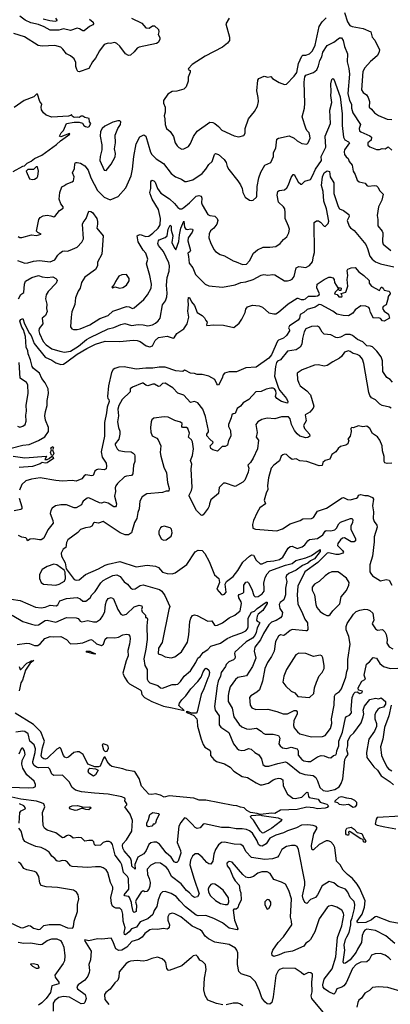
# Model space of a CAD drawing. Extents: x 1552294 to 1694791, y 811929 to 917222.
# Tile 455 of 643: x 1667372 to 1671198, y 859605 to 869779. Entities that reach past the tile are written whole.
import ezdxf

# ---------------------------------------------------------------- set-up
doc = ezdxf.new("R2010")
doc.units = 0

msp = doc.modelspace()

# ---------------------------------------------------------------- linework, layer by layer
at = {"layer": '0CON10XD'}
for points in [[(1668092, 869785), (1668132, 869755), (1668134, 869736), (1668126, 869725), (1668092, 869708), (1668037, 869663), (1668025, 869663), (1667988, 869685), (1667965, 869690), (1667895, 869667), (1667825, 869684), (1667775, 869672), (1667685, 869670), (1667626, 869706), (1667565, 869729), (1667487, 869747), (1667429, 869775), (1667375, 869815)], [(1670726, 869854), (1670756, 869756), (1670779, 869719), (1670805, 869709), (1670917, 869687), (1670997, 869655), (1671009, 869599), (1671038, 869568), (1671085, 869468), (1671080, 869435), (1671064, 869406), (1670993, 869347), (1670935, 869281), (1670915, 869245), (1670901, 869055), (1670919, 869025), (1670952, 869002), (1670969, 868975), (1670983, 868935), (1670978, 868875), (1671005, 868853), (1671035, 868816), (1671075, 868789), (1671165, 868752), (1671212, 868748)], [(1668526, 869795), (1668632, 869742), (1668675, 869696), (1668707, 869693), (1668743, 869715), (1668765, 869716), (1668806, 869676), (1668809, 869655), (1668802, 869625), (1668819, 869595), (1668820, 869575), (1668803, 869545), (1668785, 869533), (1668605, 869496), (1668584, 869485), (1668555, 869446), (1668515, 869414), (1668495, 869410), (1668465, 869426), (1668406, 869506), (1668374, 869534), (1668353, 869543), (1668305, 869533), (1668284, 869536), (1668245, 869522), (1668195, 869458), (1668155, 869380), (1668125, 869345), (1668087, 869273), (1667985, 869241), (1667973, 869245), (1667961, 869265), (1667951, 869295), (1667950, 869335), (1667934, 869375), (1667897, 869405), (1667854, 869425), (1667816, 869476), (1667795, 869494), (1667735, 869511), (1667605, 869505), (1667561, 869511), (1667421, 869601), (1667313, 869637)], [(1667742, 869795), (1667757, 869775), (1667752, 869765), (1667739, 869761), (1667684, 869766), (1667615, 869786)], [(1669533, 869795), (1669499, 869735), (1669539, 869599), (1669539, 869565), (1669516, 869535), (1669465, 869496), (1669288, 869402), (1669154, 869315), (1669113, 869275), (1669112, 869265), (1669132, 869255), (1669133, 869237), (1669110, 869185), (1669112, 869145), (1669089, 869085), (1669065, 869062), (1668995, 869041), (1668946, 869036), (1668902, 869008), (1668855, 868945), (1668856, 868915), (1668873, 868875), (1668874, 868825), (1668864, 868785), (1668871, 868755), (1668872, 868695), (1668888, 868655), (1668924, 868624), (1668961, 868571), (1668978, 868508), (1668997, 868475), (1669015, 868457), (1669045, 868440), (1669065, 868443), (1669115, 868470), (1669135, 868499), (1669167, 868573), (1669204, 868626), (1669335, 868719), (1669365, 868716), (1669385, 868706), (1669425, 868674), (1669458, 868638), (1669585, 868579), (1669635, 868568), (1669685, 868581), (1669698, 868605), (1669700, 868655), (1669733, 868755), (1669795, 868829), (1669826, 868884), (1669837, 868935), (1669835, 868975), (1669819, 869045), (1669832, 869155), (1669840, 869170), (1669895, 869194), (1669935, 869186), (1669965, 869193), (1669982, 869172), (1670051, 869131), (1670105, 869111), (1670127, 869113), (1670207, 869195), (1670233, 869235), (1670251, 869325), (1670285, 869401), (1670295, 869411), (1670326, 869414), (1670365, 869426), (1670395, 869458), (1670421, 869515), (1670465, 869709), (1670493, 869757), (1670535, 869797)], [(1667355, 867540), (1667375, 867529), (1667395, 867529), (1667495, 867556), (1667545, 867549), (1667595, 867563), (1667560, 867580), (1667546, 867595), (1667571, 867715), (1667585, 867735), (1667615, 867751), (1667655, 867759), (1667695, 867753), (1667725, 867743), (1667735, 867746), (1667784, 867806), (1667820, 867830), (1667821, 867845), (1667796, 867876), (1667778, 867925), (1667787, 867995), (1667807, 868053), (1667835, 868064), (1667850, 868080), (1667915, 868103), (1667928, 868115), (1667934, 868155), (1667918, 868195), (1667938, 868242), (1667942, 868288), (1667948, 868302), (1667965, 868305), (1667998, 868298), (1668045, 868268), (1668078, 868225), (1668107, 868145), (1668175, 868014), (1668245, 867945), (1668305, 867918), (1668388, 867951), (1668467, 868043), (1668524, 868165), (1668535, 868235), (1668549, 868365), (1668574, 868496), (1668612, 868568), (1668655, 868589), (1668674, 868574), (1668721, 868411), (1668737, 868385), (1668781, 868341), (1668855, 868293), (1668935, 868190), (1668981, 868155), (1669041, 868131), (1669078, 868108), (1669095, 868106), (1669161, 868125), (1669255, 868191), (1669294, 868235), (1669325, 868282), (1669359, 868315), (1669383, 868385), (1669394, 868396), (1669425, 868386), (1669483, 868333), (1669503, 868305), (1669513, 868263), (1669530, 868230), (1669624, 868115), (1669652, 868072), (1669668, 868035), (1669674, 867995), (1669700, 867945), (1669745, 867913), (1669765, 867910), (1669782, 867915), (1669815, 867944), (1669820, 867955), (1669822, 868055), (1669841, 868145), (1669860, 868205), (1669904, 868275), (1669965, 868304), (1669992, 868365), (1669992, 868405), (1670015, 868450), (1670026, 868544), (1670045, 868556), (1670155, 868580), (1670206, 868556), (1670236, 868526), (1670285, 868500), (1670335, 868493), (1670350, 868505), (1670369, 868555), (1670368, 868578), (1670359, 868609), (1670335, 868635), (1670325, 868658), (1670288, 868775), (1670311, 868865), (1670315, 868915), (1670307, 869135), (1670315, 869190), (1670326, 869205), (1670405, 869235), (1670440, 869260), (1670458, 869302), (1670471, 869359), (1670490, 869395), (1670501, 869445), (1670545, 869513), (1670615, 869548), (1670675, 869591), (1670695, 869592), (1670712, 869565), (1670725, 869502), (1670756, 869425), (1670752, 869345), (1670770, 869275), (1670776, 869215), (1670759, 869015), (1670775, 868945)], [(1667350, 867290), (1667425, 867262), (1667455, 867265), (1667513, 867283), (1667575, 867290), (1667685, 867276), (1667735, 867298), (1667764, 867345), (1667785, 867368), (1667815, 867386), (1667835, 867392), (1667865, 867388), (1667894, 867396), (1667965, 867428), (1668015, 867479), (1668031, 867515), (1668020, 867665), (1668027, 867685), (1668057, 867725), (1668085, 867800), (1668105, 867798), (1668124, 867785), (1668167, 867725), (1668176, 867695), (1668175, 867665), (1668169, 867625), (1668233, 867545), (1668221, 867355), (1668176, 867275), (1668176, 867235), (1668155, 867198), (1668045, 867118), (1668010, 867065), (1667997, 867005), (1667976, 866975), (1667949, 866905), (1667941, 866835), (1667911, 866759), (1667902, 866705), (1667898, 866605), (1667909, 866585), (1667927, 866577), (1667964, 866576), (1667995, 866584), (1668095, 866625), (1668199, 866691), (1668285, 866724), (1668333, 866767), (1668365, 866778), (1668475, 866815), (1668502, 866812), (1668535, 866794), (1668555, 866801), (1668655, 866887), (1668692, 866935), (1668728, 867005), (1668731, 867045), (1668716, 867135), (1668680, 867255), (1668696, 867305), (1668673, 867365), (1668646, 867396), (1668596, 867485), (1668584, 867545), (1668596, 867554), (1668615, 867558), (1668675, 867539), (1668705, 867543), (1668747, 867573), (1668800, 867625), (1668821, 867659), (1668826, 867725), (1668805, 867817), (1668739, 867925), (1668718, 867978), (1668716, 867995), (1668726, 868035), (1668725, 868105), (1668735, 868120), (1668755, 868113), (1668770, 868100), (1668795, 868033), (1668830, 867985), (1668918, 867928), (1668970, 867880), (1669005, 867837), (1669025, 867824), (1669045, 867825), (1669065, 867837), (1669124, 867885), (1669195, 867957), (1669222, 867962), (1669244, 867954), (1669251, 867935), (1669249, 867885), (1669254, 867865), (1669315, 867767), (1669335, 867754), (1669385, 867750), (1669410, 867725), (1669419, 867705), (1669406, 867665), (1669376, 867625), (1669343, 867597), (1669327, 867565), (1669323, 867525), (1669340, 867475), (1669376, 867405), (1669395, 867382), (1669441, 867351), (1669485, 867339), (1669575, 867286), (1669608, 867278), (1669672, 867248), (1669715, 867254), (1669745, 867286), (1669784, 867365), (1669828, 867402), (1669885, 867429), (1669955, 867427), (1670015, 867436), (1670062, 867468), (1670095, 867509), (1670131, 867535), (1670152, 867578), (1670156, 867615), (1670148, 867645), (1670111, 867725), (1670114, 867785), (1670108, 867825), (1670095, 867845), (1670042, 867895), (1670030, 867965), (1670036, 868004), (1670050, 868015), (1670105, 868021), (1670129, 868041), (1670148, 868072), (1670175, 868148), (1670195, 868179), (1670205, 868178), (1670246, 868105), (1670275, 868078), (1670285, 868080), (1670315, 868109), (1670375, 868126), (1670396, 868164), (1670424, 868235), (1670488, 868325), (1670483, 868365), (1670533, 868463), (1670524, 868576), (1670580, 868705), (1670574, 868845), (1670593, 868925), (1670583, 868995), (1670588, 869032), (1670585, 869115), (1670595, 869160), (1670605, 869170), (1670615, 869163), (1670682, 868982), (1670702, 868805), (1670701, 868685), (1670715, 868565), (1670728, 868538), (1670767, 868517), (1670776, 868505), (1670726, 868435), (1670720, 868415), (1670726, 868385), (1670742, 868362), (1670763, 868345), (1670772, 868312), (1670803, 868275), (1670813, 868215), (1670835, 868178), (1670855, 868122), (1670877, 868105), (1670939, 868089), (1670956, 868066), (1670969, 868059), (1671035, 868067), (1671055, 868063), (1671070, 868050), (1671091, 868011), (1671123, 867975), (1671110, 867915), (1671076, 867846), (1671061, 867755), (1671070, 867715), (1671070, 867650), (1671113, 867595), (1671121, 867575), (1671119, 867485), (1671125, 867461), (1671203, 867395)], [(1667305, 868212), (1667405, 868266), (1667422, 868268), (1667448, 868295), (1667492, 868318), (1667525, 868343), (1667601, 868379), (1667677, 868433), (1667752, 868488), (1667792, 868528), (1667888, 868595), (1667885, 868602), (1667795, 868568), (1667782, 868575), (1667800, 868610), (1667824, 868635), (1667855, 868706), (1667935, 868721), (1667985, 868721), (1668020, 868710), (1668035, 868687), (1668053, 868675), (1668075, 868670), (1668089, 868675), (1668108, 868705), (1668091, 868725), (1668089, 868759), (1668045, 868770), (1668025, 868782), (1668008, 868782), (1667985, 868768), (1667973, 868773), (1667935, 868770), (1667912, 868782), (1667908, 868798), (1667895, 868790), (1667875, 868782), (1667705, 868772), (1667645, 868794), (1667619, 868815), (1667598, 868848), (1667594, 868875), (1667602, 868905), (1667580, 868935), (1667555, 869010), (1667545, 869010), (1667518, 868982), (1667417, 868945), (1667315, 868871)], [(1670775, 868945), (1670799, 868905), (1670797, 868865), (1670811, 868815), (1670889, 868695), (1670878, 868655), (1670881, 868631), (1670895, 868619), (1670985, 868579), (1671003, 868565), (1671000, 868535), (1670966, 868505), (1670965, 868484), (1670985, 868466), (1671056, 868436), (1671085, 868436), (1671115, 868447), (1671145, 868446), (1671175, 868464), (1671212, 868432)], [(1668265, 868222), (1668317, 868285), (1668359, 868361), (1668362, 868395), (1668350, 868445), (1668360, 868505), (1668356, 868585), (1668384, 868655), (1668414, 868695), (1668416, 868725), (1668404, 868734), (1668385, 868735), (1668335, 868721), (1668252, 868678), (1668224, 868656), (1668206, 868625), (1668204, 868574), (1668219, 868485), (1668219, 868435), (1668201, 868365), (1668199, 868325), (1668244, 868225), (1668265, 868222)], [(1667360, 866895), (1667385, 866940), (1667415, 866960), (1667420, 867045), (1667433, 867077), (1667496, 867115), (1667565, 867135), (1667605, 867121), (1667655, 867116), (1667715, 867121), (1667746, 867106), (1667756, 867096), (1667758, 867085), (1667747, 867055), (1667665, 866971), (1667644, 866935), (1667638, 866895), (1667651, 866841), (1667649, 866795), (1667655, 866765), (1667637, 866723), (1667605, 866695), (1667611, 866635), (1667572, 866588), (1667568, 866565), (1667576, 866535), (1667615, 866455), (1667645, 866420), (1667705, 866379), (1667785, 866355), (1667835, 866343), (1667895, 866355), (1667978, 866405), (1668063, 866475), (1668100, 866495), (1668285, 866583), (1668345, 866600), (1668415, 866631), (1668458, 866638), (1668525, 866618), (1668595, 866629), (1668646, 866626), (1668695, 866614), (1668743, 866625), (1668775, 866642), (1668803, 866667), (1668822, 866695), (1668846, 866834), (1668876, 866874), (1668890, 866915), (1668896, 866954), (1668886, 867035), (1668896, 867115), (1668915, 867182), (1668918, 867235), (1668910, 867265), (1668856, 867385), (1668804, 867444), (1668799, 867465), (1668804, 867495), (1668812, 867505), (1668875, 867528), (1668893, 867545), (1668905, 867616), (1668925, 867655), (1668936, 867645), (1668934, 867605), (1668953, 867545), (1668941, 867475), (1668965, 867426), (1668985, 867400), (1669015, 867488), (1669020, 867555), (1669036, 867625), (1669065, 867696), (1669075, 867635), (1669086, 867616), (1669105, 867611), (1669135, 867617), (1669157, 867615), (1669161, 867605), (1669153, 867585), (1669110, 867525), (1669109, 867495), (1669134, 867395), (1669129, 867381), (1669109, 867365), (1669113, 867333), (1669122, 867262), (1669160, 867215), (1669187, 867145), (1669287, 867045), (1669325, 867028), (1669466, 867014), (1669595, 867039), (1669655, 867062), (1669705, 867069), (1669781, 867095), (1669865, 867139), (1669894, 867146), (1669935, 867139), (1669985, 867146), (1670005, 867141), (1670105, 867081), (1670135, 867079), (1670165, 867086), (1670185, 867099), (1670205, 867125), (1670226, 867215), (1670255, 867228), (1670325, 867219), (1670365, 867239), (1670394, 867276), (1670406, 867334), (1670417, 867375), (1670412, 867685), (1670435, 867701), (1670455, 867699), (1670476, 867686), (1670515, 867644), (1670525, 867641), (1670555, 867673), (1670563, 867697), (1670538, 867825), (1670513, 867905), (1670505, 868005), (1670486, 868064), (1670499, 868155), (1670515, 868196), (1670545, 868216), (1670570, 868210), (1670577, 868155), (1670614, 868094), (1670615, 867982), (1670658, 867848), (1670675, 867825), (1670715, 867806), (1670769, 867765), (1670772, 867745), (1670753, 867705), (1670774, 867644), (1670787, 867627), (1670825, 867600), (1670945, 867455), (1670964, 867415), (1670988, 867335), (1671009, 867305), (1671045, 867278), (1671095, 867257), (1671235, 867225)], [(1667505, 868129), (1667525, 868132), (1667551, 868149), (1667558, 868162), (1667566, 868215), (1667555, 868260), (1667542, 868258), (1667515, 868230), (1667455, 868230), (1667440, 868215), (1667474, 868135), (1667505, 868129)], [(1669112, 866878), (1669115, 866908), (1669125, 866909), (1669145, 866865), (1669175, 866825), (1669204, 866754), (1669255, 866724), (1669279, 866699), (1669292, 866672), (1669308, 866655), (1669301, 866625), (1669305, 866620), (1669375, 866625), (1669475, 866621), (1669583, 866597), (1669636, 866644), (1669666, 866684), (1669701, 866755), (1669705, 866788), (1669725, 866811), (1669775, 866828), (1669845, 866821), (1669877, 866807), (1669945, 866749), (1669995, 866739), (1670015, 866741), (1670045, 866756), (1670145, 866843), (1670235, 866900), (1670245, 866903), (1670279, 866889), (1670305, 866888), (1670322, 866895), (1670355, 866922), (1670425, 866921), (1670448, 866925), (1670462, 866935), (1670467, 866947), (1670438, 867008), (1670442, 867045), (1670515, 867096), (1670565, 867118), (1670585, 867120), (1670605, 867113), (1670620, 867095), (1670623, 867065), (1670655, 867008), (1670665, 867000), (1670675, 867010), (1670690, 867005), (1670688, 866982), (1670675, 866980), (1670668, 866988), (1670655, 866990), (1670627, 866965), (1670622, 866945), (1670648, 866938), (1670665, 866914), (1670697, 866915), (1670702, 866925), (1670692, 866948), (1670738, 866965), (1670758, 867025), (1670752, 867095), (1670758, 867135), (1670751, 867189), (1670760, 867200), (1670795, 867216), (1670835, 867220), (1670872, 867172), (1670925, 867134), (1670978, 867085), (1670980, 867055), (1671005, 867024), (1671085, 866980), (1671103, 867015), (1671110, 867015), (1671123, 867005), (1671134, 866984), (1671184, 866974), (1671193, 866965), (1671196, 866945), (1671171, 866915), (1671177, 866905), (1671156, 866834), (1671124, 866816), (1671117, 866795), (1671135, 866768), (1671180, 866735), (1671188, 866695), (1671135, 866664), (1671118, 866668), (1671095, 866693), (1671079, 866699), (1671025, 866694), (1670992, 866755), (1670984, 866794), (1670975, 866804), (1670945, 866819), (1670895, 866822), (1670835, 866782), (1670811, 866745), (1670785, 866728), (1670765, 866720), (1670712, 866722), (1670645, 866737), (1670606, 866766), (1670485, 866834), (1670465, 866836), (1670422, 866808), (1670338, 866785), (1670305, 866754), (1670267, 866733), (1670259, 866695), (1670246, 866674), (1670158, 866615), (1670146, 866595), (1670158, 866575), (1670157, 866565), (1670125, 866516), (1670095, 866489), (1670045, 866468), (1670034, 866456), (1669973, 866315), (1669945, 866282), (1669812, 866188), (1669705, 866181), (1669609, 866141), (1669535, 866139), (1669485, 866125), (1669471, 866109), (1669462, 866075), (1669425, 866004), (1669415, 866005), (1669406, 866015), (1669385, 866062), (1669325, 866096), (1669255, 866113), (1669205, 866111), (1669175, 866124), (1669135, 866127), (1669085, 866154), (1669075, 866156), (1669055, 866145), (1668985, 866149), (1668875, 866187), (1668813, 866187), (1668745, 866177), (1668675, 866179), (1668575, 866168), (1668451, 866191), (1668395, 866188), (1668355, 866176), (1668337, 866163), (1668321, 866135), (1668289, 865995), (1668277, 865885), (1668282, 865865), (1668293, 865853), (1668295, 865835), (1668274, 865776), (1668269, 865715), (1668249, 865615), (1668248, 865475), (1668213, 865313), (1668225, 865258), (1668263, 865195), (1668268, 865165), (1668265, 865138), (1668245, 865126), (1668185, 865134), (1668165, 865129), (1668146, 865114), (1668130, 865070), (1668115, 865067), (1668054, 865076), (1668036, 865065), (1668015, 865034), (1667955, 865009), (1667915, 865016), (1667815, 865012), (1667745, 865017), (1667585, 865046), (1667495, 865032), (1667435, 865013), (1667395, 864975), (1667371, 864919)], [(1668405, 867006), (1668435, 867011), (1668474, 867035), (1668501, 867079), (1668502, 867105), (1668475, 867146), (1668425, 867143), (1668395, 867130), (1668360, 867075), (1668347, 867043), (1668322, 867015), (1668335, 867008), (1668355, 867018), (1668405, 867006)], [(1667285, 865350), (1667405, 865382), (1667471, 865389), (1667565, 865430), (1667631, 865469), (1667671, 865525), (1667670, 865565), (1667640, 865640), (1667632, 865685), (1667638, 865732), (1667657, 865793), (1667657, 865845), (1667669, 865915), (1667665, 865965), (1667635, 866025), (1667600, 866070), (1667577, 866125), (1667516, 866176), (1667502, 866195), (1667484, 866265), (1667460, 866325), (1667457, 866357), (1667438, 866395), (1667432, 866505), (1667412, 866575), (1667395, 866602), (1667372, 866665), (1667385, 866682), (1667405, 866691), (1667420, 866635), (1667472, 866535), (1667489, 866515), (1667522, 866432), (1667635, 866291), (1667705, 866262), (1667745, 866232), (1667795, 866217), (1667825, 866218), (1667857, 866243), (1667965, 866323), (1668065, 866380), (1668155, 866425), (1668255, 866458), (1668405, 866455), (1668545, 866467), (1668583, 866463), (1668615, 866455), (1668678, 866408), (1668715, 866397), (1668742, 866408), (1668769, 866465), (1668805, 866494), (1668895, 866510), (1668955, 866487), (1668965, 866490), (1668993, 866537), (1669067, 866583), (1669102, 866635), (1669117, 866705), (1669107, 866767), (1669116, 866834), (1669112, 866878)], [(1671221, 866035), (1671195, 866062), (1671161, 866081), (1671120, 866145), (1671116, 866255), (1671105, 866296), (1671060, 866355), (1671015, 866398), (1670995, 866406), (1670955, 866409), (1670915, 866450), (1670858, 866475), (1670806, 866516), (1670785, 866525), (1670735, 866525), (1670685, 866500), (1670655, 866492), (1670636, 866496), (1670583, 866523), (1670515, 866529), (1670495, 866549), (1670468, 866598), (1670445, 866612), (1670385, 866608), (1670325, 866585), (1670309, 866555), (1670291, 866485), (1670285, 866425), (1670267, 866395), (1670225, 866369), (1670135, 866354), (1670066, 866264), (1670035, 866249), (1670024, 866235), (1670012, 866195), (1670001, 866095), (1670042, 865972), (1670057, 865947), (1670125, 865865), (1670140, 865835), (1670138, 865815), (1670075, 865833), (1670025, 865865), (1670014, 865885), (1670020, 865915), (1670016, 865945), (1670003, 865963), (1669990, 865970), (1669965, 865972), (1669915, 865962), (1669865, 865936), (1669808, 865935), (1669736, 865854), (1669679, 865821), (1669653, 865785), (1669618, 865762), (1669595, 865710), (1669574, 865706), (1669561, 865695), (1669556, 865664), (1669527, 865595), (1669529, 865575), (1669547, 865535), (1669553, 865475), (1669528, 865432), (1669517, 865383), (1669492, 865368), (1669462, 865368), (1669415, 865319), (1669365, 865334), (1669345, 865349), (1669339, 865375), (1669367, 865403), (1669370, 865415), (1669335, 865444), (1669305, 865480), (1669305, 865495), (1669320, 865520), (1669321, 865535), (1669289, 865679), (1669264, 865755), (1669210, 865820), (1669175, 865832), (1669134, 865824), (1669068, 865898), (1669005, 865920), (1668953, 865974), (1668875, 866022), (1668845, 866021), (1668818, 865992), (1668805, 865990), (1668765, 866014), (1668745, 866014), (1668695, 865997), (1668675, 866002), (1668645, 866023), (1668635, 866022), (1668537, 865983), (1668514, 865965), (1668512, 865935), (1668430, 865855), (1668397, 865793), (1668386, 865756), (1668392, 865685), (1668382, 865625), (1668392, 865565), (1668405, 865528), (1668404, 865495), (1668396, 865444), (1668357, 865395), (1668356, 865385), (1668378, 865345), (1668395, 865329), (1668455, 865316), (1668522, 865312), (1668545, 865301), (1668557, 865287), (1668562, 865272), (1668559, 865215), (1668548, 865175), (1668539, 865085), (1668525, 865068), (1668475, 865062), (1668455, 865054), (1668383, 864987), (1668365, 864963), (1668357, 864943), (1668360, 864905), (1668349, 864855), (1668372, 864775), (1668369, 864755), (1668360, 864745), (1668345, 864746), (1668285, 864782), (1668245, 864793), (1668215, 864784), (1668195, 864787), (1668085, 864837), (1668069, 864835), (1668028, 864805), (1668022, 864795), (1668011, 864765), (1667955, 864735), (1667935, 864736), (1667855, 864766), (1667795, 864766), (1667743, 864755), (1667707, 864733), (1667693, 864707), (1667687, 864675), (1667714, 864605), (1667716, 864575), (1667662, 864508), (1667620, 864420), (1667595, 864405), (1667575, 864403), (1667514, 864416), (1667480, 864410), (1667454, 864394), (1667446, 864416), (1667435, 864426), (1667395, 864431), (1667359, 864449)], [(1671206, 865765), (1671190, 865775), (1671115, 865793), (1671090, 865805), (1671045, 865850), (1671005, 865872), (1670988, 865895), (1670977, 865925), (1670925, 866225), (1670910, 866270), (1670885, 866305), (1670855, 866319), (1670815, 866329), (1670785, 866351), (1670765, 866356), (1670725, 866342), (1670695, 866298), (1670675, 866280), (1670605, 866245), (1670545, 866206), (1670515, 866200), (1670455, 866213), (1670415, 866209), (1670288, 866162), (1670236, 866125), (1670241, 866061), (1670252, 866022), (1670267, 865997), (1670335, 865944), (1670374, 865904), (1670407, 865785), (1670400, 865765), (1670368, 865722), (1670320, 865695), (1670328, 865635), (1670303, 865585), (1670311, 865555), (1670363, 865495), (1670366, 865475), (1670345, 865460), (1670325, 865457), (1670265, 865475), (1670235, 865498), (1670208, 865535), (1670179, 865595), (1670165, 865655), (1670146, 865676), (1670075, 865675), (1670005, 865654), (1669925, 865663), (1669873, 865647), (1669830, 865625), (1669810, 865595), (1669822, 865515), (1669812, 865465), (1669836, 865435), (1669827, 865345), (1669782, 865248), (1669755, 865204), (1669728, 865175), (1669736, 865145), (1669729, 865105), (1669695, 865022), (1669675, 864999), (1669595, 864956), (1669495, 864991), (1669475, 864989), (1669431, 864945), (1669426, 864884), (1669345, 864816), (1669332, 864775), (1669329, 864751), (1669319, 864731), (1669265, 864662), (1669255, 864657), (1669245, 864660), (1669196, 864706), (1669121, 864855), (1669121, 864865), (1669147, 864913), (1669154, 864945), (1669143, 865137), (1669150, 865185), (1669134, 865225), (1669157, 865275), (1669166, 865345), (1669155, 865418), (1669145, 865439), (1669114, 865464), (1669125, 865505), (1669108, 865555), (1669095, 865564), (1669054, 865565), (1669046, 865575), (1669050, 865605), (1669031, 865621), (1668975, 865638), (1668905, 865672), (1668865, 865674), (1668755, 865660), (1668735, 865645), (1668728, 865622), (1668721, 865565), (1668726, 865516), (1668739, 865479), (1668788, 865455), (1668803, 865437), (1668828, 865375), (1668822, 865305), (1668829, 865269), (1668861, 865155), (1668886, 865095), (1668898, 864998), (1668916, 864935), (1668913, 864907), (1668885, 864907), (1668847, 864893), (1668685, 864879), (1668635, 864850), (1668611, 864805), (1668604, 864725), (1668590, 864685), (1668581, 864625), (1668558, 864585), (1668525, 864477), (1668494, 864456), (1668460, 864455), (1668408, 864478), (1668235, 864594), (1668185, 864577), (1668145, 864584), (1668134, 864576), (1668115, 864546), (1668097, 864535), (1668051, 864529), (1667998, 864512), (1667971, 864479), (1667870, 864405), (1667854, 864375), (1667848, 864325), (1667822, 864308), (1667800, 864265), (1667805, 864235), (1667840, 864165), (1667852, 864105), (1667936, 863995), (1667955, 863988), (1667985, 863991), (1668053, 864047), (1668187, 864103), (1668255, 864142), (1668285, 864154), (1668405, 864180), (1668575, 864126), (1668687, 864143), (1668775, 864132), (1668805, 864118), (1668845, 864071), (1668896, 864056), (1668946, 864054), (1668976, 864064), (1669099, 864151), (1669185, 864279), (1669215, 864296), (1669255, 864293), (1669284, 864264), (1669329, 864179), (1669382, 864042), (1669428, 864005), (1669436, 863965), (1669406, 863895), (1669455, 863840), (1669465, 863837), (1669487, 863843), (1669504, 863865), (1669494, 863945), (1669506, 863974), (1669575, 864024), (1669625, 864086), (1669677, 864175), (1669743, 864237), (1669765, 864248), (1669786, 864245), (1669812, 864195), (1669855, 864155), (1669875, 864155), (1669928, 864182), (1669997, 864187), (1670055, 864200), (1670090, 864225), (1670145, 864319), (1670163, 864337), (1670185, 864338), (1670235, 864314), (1670287, 864333), (1670315, 864351), (1670347, 864393), (1670364, 864406), (1670445, 864417), (1670500, 864455), (1670524, 864495), (1670535, 864501), (1670585, 864497), (1670625, 864507), (1670644, 864525), (1670665, 864569), (1670683, 864587), (1670786, 864626), (1670803, 864623), (1670811, 864611), (1670808, 864585), (1670792, 864545), (1670791, 864515), (1670837, 864415), (1670840, 864395), (1670825, 864385), (1670795, 864385), (1670725, 864424), (1670705, 864420), (1670685, 864405), (1670655, 864365), (1670654, 864345), (1670704, 864295), (1670714, 864276), (1670709, 864265), (1670665, 864252), (1670635, 864254), (1670565, 864270), (1670545, 864266), (1670449, 864171), (1670314, 864075), (1670242, 863925), (1670235, 863835), (1670243, 863743), (1670293, 863643), (1670315, 863585), (1670344, 863545), (1670345, 863478), (1670337, 863465), (1670325, 863463), (1670185, 863479), (1670165, 863469), (1670105, 863418), (1670095, 863414), (1670065, 863421), (1670045, 863409), (1670013, 863355), (1669998, 863255), (1669971, 863199)], [(1667348, 865578), (1667375, 865569), (1667405, 865579), (1667428, 865595), (1667438, 865632), (1667434, 865694), (1667443, 865735), (1667439, 865795), (1667459, 865915), (1667455, 866005), (1667441, 866031), (1667378, 866075), (1667365, 866235)], [(1671215, 865197), (1671165, 865193), (1671141, 865201), (1671135, 865215), (1671133, 865265), (1671118, 865325), (1671114, 865375), (1671089, 865435), (1671065, 865467), (1671015, 865503), (1670986, 865556), (1670955, 865579), (1670915, 865571), (1670868, 865582), (1670815, 865560), (1670800, 865565), (1670792, 865555), (1670793, 865525), (1670783, 865477), (1670760, 865445), (1670770, 865435), (1670760, 865395), (1670739, 865381), (1670685, 865368), (1670661, 865349), (1670634, 865315), (1670595, 865285), (1670573, 865237), (1670526, 865224), (1670500, 865205), (1670495, 865173), (1670465, 865170), (1670335, 865213), (1670265, 865221), (1670225, 865241), (1670186, 865234), (1670158, 865255), (1670125, 865287), (1670105, 865289), (1670087, 865283), (1670072, 865268), (1670055, 865219), (1669996, 865175), (1669968, 865145), (1669939, 865045), (1669929, 864965), (1669934, 864925), (1669915, 864885), (1669897, 864815), (1669908, 864775), (1669851, 864735), (1669823, 864687), (1669784, 864605), (1669774, 864564), (1669778, 864525), (1669805, 864513), (1670025, 864496), (1670085, 864518), (1670165, 864571), (1670266, 864604), (1670295, 864621), (1670384, 864626), (1670405, 864634), (1670445, 864701), (1670540, 864730), (1670701, 864839), (1670715, 864840), (1670755, 864822), (1670785, 864817), (1670849, 864835), (1670862, 864845), (1670871, 864865), (1670895, 864873), (1670935, 864862), (1670965, 864862), (1671015, 864843), (1671023, 864823), (1671014, 864755), (1671023, 864693), (1671022, 864625), (1671033, 864595), (1671060, 864555), (1671062, 864535), (1671032, 864435), (1671032, 864385), (1671013, 864235), (1670988, 864145), (1670988, 864075), (1670996, 864055), (1671015, 864032), (1671095, 863979), (1671155, 863994), (1671185, 863988), (1671215, 863936)], [(1667715, 865276), (1667700, 865280), (1667690, 865305), (1667700, 865335), (1667694, 865355), (1667715, 865369), (1667722, 865355), (1667712, 865335), (1667726, 865295), (1667715, 865276)], [(1667305, 865270), (1667425, 865251), (1667645, 865268), (1667650, 865265), (1667632, 865235), (1667656, 865234), (1667675, 865244), (1667705, 865270), (1667719, 865259), (1667721, 865245), (1667655, 865200), (1667635, 865196), (1667605, 865202), (1667582, 865188), (1667505, 865161), (1667365, 865153)], [(1667368, 864835), (1667395, 864745), (1667394, 864726), (1667385, 864717), (1667315, 864703)], [(1668855, 864401), (1668885, 864404), (1668935, 864442), (1668946, 864475), (1668944, 864496), (1668939, 864515), (1668927, 864527), (1668865, 864546), (1668841, 864539), (1668825, 864527), (1668810, 864495), (1668809, 864465), (1668833, 864413), (1668855, 864401)], [(1667285, 863791), (1667377, 863777), (1667535, 863709), (1667595, 863701), (1667635, 863709), (1667685, 863730), (1667748, 863722), (1667765, 863734), (1667787, 863773), (1667855, 863799), (1667965, 863807), (1667996, 863796), (1668025, 863770), (1668055, 863770), (1668101, 863805), (1668115, 863836), (1668151, 863869), (1668210, 863960), (1668235, 863985), (1668270, 864005), (1668335, 864036), (1668375, 864042), (1668409, 864025), (1668451, 863971), (1668486, 863946), (1668517, 863907), (1668535, 863896), (1668565, 863898), (1668615, 863933), (1668645, 863938), (1668815, 863891), (1668841, 863875), (1668870, 863830), (1668921, 863715), (1668911, 863685), (1668842, 863345), (1668806, 863285), (1668800, 863225), (1668835, 863216), (1668875, 863194), (1668935, 863186), (1668975, 863196), (1669044, 863246), (1669104, 863346), (1669119, 863421), (1669130, 863560), (1669139, 863595), (1669155, 863621), (1669175, 863630), (1669204, 863624), (1669315, 863564), (1669355, 863568), (1669384, 863524), (1669395, 863519), (1669415, 863521), (1669465, 863547), (1669535, 863599), (1669594, 863626), (1669649, 863671), (1669661, 863745), (1669657, 863765), (1669634, 863805), (1669632, 863828), (1669639, 863841), (1669675, 863853), (1669685, 863865), (1669687, 863935), (1669705, 863968), (1669725, 863971), (1669735, 863961), (1669768, 863895), (1669789, 863829), (1669804, 863814), (1669835, 863818), (1669875, 863845), (1669895, 863875), (1669895, 863905), (1669892, 863955), (1669907, 864015), (1669927, 864053), (1669955, 864083), (1670115, 864141), (1670185, 864160), (1670221, 864189), (1670325, 864218), (1670386, 864244), (1670475, 864304), (1670475, 864284), (1670415, 864208), (1670373, 864187), (1670345, 864162), (1670291, 864139), (1670225, 864090), (1670151, 864055), (1670128, 864035), (1670120, 864015), (1670131, 863975), (1670115, 863905), (1670116, 863835), (1670099, 863785), (1670061, 863755), (1670051, 863735), (1670059, 863695), (1670084, 863655), (1670078, 863615), (1670063, 863597), (1670019, 863571), (1669970, 863555), (1669944, 863526), (1669889, 863435), (1669858, 863372), (1669800, 863295), (1669793, 863255), (1669808, 863182), (1669775, 863095), (1669712, 862998), (1669625, 862981), (1669599, 862961), (1669544, 862886), (1669530, 862835), (1669524, 862795), (1669525, 862735), (1669565, 862665), (1669581, 862575), (1669639, 862495), (1669665, 862472), (1669715, 862450), (1669745, 862447), (1669815, 862459), (1669865, 862427), (1669886, 862405), (1669905, 862396), (1669987, 862397), (1670045, 862381), (1670057, 862355), (1670047, 862297), (1670060, 862275), (1670085, 862256), (1670105, 862250), (1670125, 862248), (1670175, 862262), (1670235, 862245), (1670248, 862225), (1670248, 862178), (1670283, 862135), (1670305, 862120), (1670345, 862112), (1670374, 862115), (1670445, 862161), (1670485, 862174), (1670515, 862171), (1670555, 862154), (1670585, 862150), (1670611, 862175), (1670635, 862184), (1670641, 862195), (1670645, 862225), (1670665, 862275), (1670666, 862325), (1670704, 862416), (1670736, 862565), (1670745, 862579), (1670776, 862594), (1670797, 862615), (1670794, 862655), (1670805, 862775), (1670821, 862815), (1670835, 862829), (1670855, 862832), (1670885, 862817), (1670907, 862825), (1670912, 862842), (1670871, 862851), (1670865, 862875), (1670905, 862945), (1670942, 862965), (1670929, 863005), (1670951, 863119), (1670984, 863145), (1671022, 863188), (1671055, 863182), (1671089, 863125), (1671127, 863097), (1671195, 863075), (1671275, 863078)], [(1667745, 863935), (1667778, 863945), (1667835, 863976), (1667844, 864005), (1667840, 864070), (1667831, 864091), (1667756, 864146), (1667725, 864153), (1667655, 864129), (1667604, 864096), (1667576, 864045), (1667576, 864006), (1667592, 863965), (1667616, 863946), (1667745, 863935)], [(1670543, 863623), (1670565, 863624), (1670578, 863632), (1670605, 863671), (1670676, 863744), (1670692, 863815), (1670745, 863880), (1670770, 863935), (1670772, 863965), (1670745, 864008), (1670675, 864064), (1670655, 864072), (1670595, 864072), (1670565, 864059), (1670525, 864033), (1670465, 863975), (1670414, 863945), (1670392, 863915), (1670392, 863885), (1670415, 863835), (1670430, 863735), (1670441, 863705), (1670475, 863664), (1670508, 863638), (1670543, 863623)], [(1667294, 863625), (1667405, 863561), (1667493, 863533), (1667535, 863524), (1667565, 863526), (1667635, 863569), (1667655, 863574), (1667745, 863552), (1667855, 863600), (1667955, 863599), (1667975, 863590), (1667995, 863564), (1668015, 863556), (1668075, 863571), (1668135, 863556), (1668165, 863556), (1668205, 863583), (1668231, 863619), (1668250, 863665), (1668257, 863735), (1668268, 863772), (1668285, 863798), (1668315, 863810), (1668340, 863795), (1668385, 863686), (1668415, 863637), (1668435, 863626), (1668475, 863637), (1668555, 863711), (1668605, 863728), (1668633, 863723), (1668637, 863705), (1668630, 863685), (1668635, 863661), (1668670, 863625), (1668672, 863602), (1668685, 863600), (1668692, 863585), (1668686, 863515), (1668688, 863375), (1668675, 863274), (1668652, 863175), (1668664, 863105), (1668688, 863065), (1668689, 862965), (1668697, 862945), (1668715, 862928), (1668798, 862898), (1668825, 862876), (1668845, 862871), (1668945, 862911), (1668985, 862909), (1669005, 862914), (1669031, 862939), (1669071, 862995), (1669135, 863049), (1669189, 863135), (1669210, 863180), (1669235, 863200), (1669265, 863240), (1669315, 863271), (1669345, 863304), (1669444, 863336), (1669515, 863385), (1669577, 863413), (1669665, 863442), (1669705, 863465), (1669722, 863485), (1669730, 863505), (1669732, 863595), (1669765, 863656), (1669795, 863668), (1669824, 863696), (1669915, 863760), (1669925, 863760), (1669925, 863745), (1669883, 863675), (1669835, 863635), (1669823, 863617), (1669815, 863575), (1669823, 863563), (1669844, 863554), (1669850, 863545), (1669824, 863496), (1669814, 863445), (1669801, 863415), (1669775, 863387), (1669710, 863350), (1669592, 863245), (1669588, 863228), (1669596, 863195), (1669592, 863178), (1669579, 863165), (1669532, 863145), (1669503, 863117), (1669495, 863095), (1669453, 863035), (1669445, 862995), (1669421, 862945), (1669410, 862895), (1669382, 862682), (1669390, 862645), (1669432, 862585), (1669432, 862492), (1669449, 862469), (1669531, 862415), (1669578, 862295), (1669618, 862248), (1669635, 862234), (1669665, 862226), (1669695, 862231), (1669735, 862247), (1669762, 862242), (1669801, 862205), (1669842, 862182), (1669869, 862141), (1669882, 862082), (1669905, 862066), (1669945, 862064), (1670036, 862094), (1670115, 862109), (1670135, 862100), (1670265, 861996), (1670315, 861981), (1670400, 861970), (1670428, 861948), (1670447, 861915), (1670472, 861845), (1670505, 861813), (1670545, 861806), (1670625, 861824), (1670669, 861851), (1670692, 861888), (1670707, 861933), (1670730, 862135), (1670739, 862155), (1670764, 862185), (1670748, 862235), (1670758, 862275), (1670761, 862325), (1670785, 862374), (1670820, 862410), (1670897, 862513), (1670919, 862575), (1670924, 862605), (1670918, 862645), (1670933, 862685), (1670985, 862755), (1671045, 862767), (1671079, 862761), (1671105, 862773), (1671147, 862735), (1671147, 862705), (1671127, 862675), (1671086, 862664), (1671069, 862651), (1671048, 862622), (1671039, 862595), (1671039, 862555), (1671055, 862505), (1671055, 862474), (1671035, 862426), (1670977, 862343), (1670952, 862205), (1670957, 862155), (1671029, 862059), (1671065, 862024), (1671105, 861965), (1671195, 861905), (1671232, 861872)], [(1669971, 863199), (1669930, 863135), (1669902, 863075), (1669880, 862945), (1669846, 862854), (1669821, 862829), (1669758, 862792), (1669746, 862775), (1669752, 862695), (1669767, 862667), (1669811, 862651), (1669935, 862653), (1670025, 862631), (1670093, 862607), (1670135, 862605), (1670205, 862640), (1670225, 862640), (1670236, 862626), (1670238, 862605), (1670202, 862535), (1670197, 862485), (1670205, 862460), (1670239, 862419), (1670265, 862399), (1670385, 862369), (1670497, 862373), (1670525, 862384), (1670579, 862455), (1670593, 862507), (1670592, 862555), (1670618, 862695), (1670622, 862788), (1670632, 862808), (1670675, 862838), (1670695, 862864), (1670740, 862985), (1670749, 863045), (1670760, 863075), (1670761, 863169), (1670783, 863325), (1670769, 863405), (1670742, 863475), (1670742, 863508), (1670752, 863538), (1670819, 863635), (1670845, 863662), (1670885, 863679), (1670935, 863687), (1670963, 863683), (1670985, 863674), (1671019, 863645), (1671027, 863575), (1671012, 863535), (1671045, 863484), (1671065, 863470), (1671116, 863476), (1671142, 863455), (1671155, 863425), (1671164, 863376), (1671163, 863335), (1671185, 863299), (1671225, 863278)], [(1667345, 863321), (1667445, 863338), (1667474, 863334), (1667525, 863311), (1667558, 863312), (1667588, 863332), (1667630, 863385), (1667687, 863407), (1667725, 863401), (1667797, 863407), (1667856, 863375), (1667898, 863328), (1667968, 863332), (1668025, 863340), (1668105, 863376), (1668125, 863366), (1668165, 863328), (1668215, 863312), (1668238, 863325), (1668255, 863377), (1668275, 863396), (1668355, 863390), (1668391, 863399), (1668435, 863423), (1668475, 863430), (1668495, 863426), (1668508, 863408), (1668511, 863381), (1668506, 863326), (1668489, 863261), (1668491, 863205), (1668472, 863155), (1668438, 863025), (1668455, 862985), (1668485, 862936), (1668506, 862915), (1668617, 862855), (1668626, 862845), (1668633, 862805), (1668662, 862775), (1668735, 862735), (1668855, 862687), (1668945, 862669), (1669070, 862640), (1669014, 862694), (1669022, 862715), (1669045, 862751), (1669088, 862792), (1669140, 862865), (1669211, 862939), (1669244, 862986), (1669265, 863039), (1669285, 863071), (1669295, 863078), (1669305, 863075), (1669325, 863057), (1669332, 863035), (1669326, 862995), (1669314, 862976), (1669274, 862865), (1669244, 862806), (1669204, 862626), (1669195, 862614), (1669162, 862612), (1669144, 862614), (1669105, 862631), (1669092, 862628), (1669108, 862615), (1669168, 862588), (1669199, 862555), (1669205, 862535), (1669208, 862478), (1669245, 862345), (1669265, 862289), (1669283, 862263), (1669335, 862231), (1669341, 862215), (1669341, 862175), (1669375, 862134), (1669402, 862115), (1669485, 862089), (1669544, 862055), (1669584, 862015), (1669669, 861959), (1669725, 861948), (1669812, 861892), (1669853, 861873), (1669875, 861871), (1669939, 861891), (1669987, 861925), (1670015, 861936), (1670045, 861943), (1670068, 861938), (1670088, 861925), (1670092, 861862), (1670136, 861776), (1670190, 861735), (1670215, 861731), (1670285, 861744), (1670335, 861797), (1670345, 861793), (1670353, 861753), (1670361, 861741), (1670453, 861723), (1670473, 861693), (1670519, 861679), (1670542, 861672), (1670559, 861655), (1670545, 861638), (1670525, 861631), (1670445, 861625), (1670404, 861636), (1670335, 861642), (1670235, 861617), (1670065, 861610), (1670005, 861578), (1669975, 861580), (1669855, 861567), (1669825, 861578), (1669755, 861588), (1669717, 861607), (1669690, 861635), (1669651, 861641), (1669615, 861657), (1669575, 861658), (1669295, 861714), (1669225, 861715), (1669169, 861735), (1668915, 861760), (1668865, 861745), (1668827, 861767), (1668775, 861779), (1668735, 861771), (1668705, 861776), (1668630, 861860), (1668605, 861939), (1668565, 862002), (1668555, 862010), (1668475, 862023), (1668435, 862038), (1668323, 862063), (1668305, 862075), (1668274, 862115), (1668255, 862160), (1668245, 862158), (1668235, 862142), (1668203, 862067), (1668185, 862058), (1668149, 862059), (1668076, 862086), (1668028, 862185), (1667985, 862215), (1667965, 862215), (1667932, 862205), (1667875, 862157), (1667855, 862153), (1667838, 862158), (1667823, 862175), (1667798, 862249), (1667785, 862257), (1667755, 862242), (1667655, 862144), (1667638, 862138), (1667620, 862140), (1667599, 862155), (1667594, 862174), (1667606, 862256), (1667629, 862325), (1667590, 862420), (1667515, 862496), (1667325, 862612)], [(1668145, 863222), (1668064, 863245), (1668058, 863255), (1668095, 863255), (1668153, 863225), (1668145, 863222)], [(1670365, 862774), (1670408, 862815), (1670414, 862875), (1670435, 862934), (1670465, 862999), (1670496, 863034), (1670514, 863075), (1670516, 863106), (1670500, 863185), (1670491, 863205), (1670475, 863212), (1670405, 863198), (1670325, 863230), (1670255, 863233), (1670224, 863215), (1670125, 863066), (1670098, 862995), (1670090, 862935), (1670121, 862891), (1670175, 862842), (1670212, 862822), (1670245, 862786), (1670365, 862774)], [(1667367, 863095), (1667376, 863066), (1667385, 863066), (1667445, 863130), (1667478, 863142), (1667492, 863155), (1667518, 863158), (1667479, 863131), (1667432, 863058), (1667402, 862955), (1667382, 862925), (1667373, 862875), (1667365, 862845)], [(1671207, 862695), (1671183, 862585), (1671138, 862465), (1671122, 862345), (1671096, 862265), (1671107, 862175), (1671135, 862115), (1671164, 862055), (1671178, 862038), (1671215, 862018)], [(1671291, 860441), (1671195, 860456), (1671055, 860511), (1671042, 860508), (1671005, 860477), (1670945, 860451), (1670865, 860445), (1670855, 860455), (1670855, 860465), (1670906, 860535), (1670931, 860609), (1670938, 860675), (1670885, 860800), (1670856, 860846), (1670807, 860905), (1670755, 860945), (1670712, 860992), (1670682, 861045), (1670643, 861083), (1670625, 861225), (1670613, 861253), (1670584, 861285), (1670557, 861295), (1670535, 861295), (1670463, 861257), (1670405, 861200), (1670395, 861200), (1670389, 861209), (1670383, 861245), (1670407, 861365), (1670443, 861425), (1670433, 861443), (1670403, 861453), (1670345, 861458), (1670282, 861455), (1670231, 861429), (1670135, 861396), (1670095, 861375), (1670015, 861354), (1669955, 861323), (1669917, 861263), (1669875, 861240), (1669855, 861242), (1669838, 861255), (1669824, 861295), (1669775, 861372), (1669745, 861397), (1669715, 861410), (1669668, 861418), (1669605, 861417), (1669535, 861430), (1669455, 861433), (1669279, 861471), (1669265, 861466), (1669235, 861428), (1669205, 861420), (1669185, 861431), (1669153, 861465), (1669095, 861525), (1669075, 861533), (1669035, 861484), (1669014, 861446), (1668997, 861275), (1669031, 861195), (1669035, 861165), (1669009, 861085), (1668995, 861070), (1668980, 861070), (1668968, 861078), (1668934, 861124), (1668885, 861169), (1668815, 861260), (1668785, 861279), (1668755, 861281), (1668725, 861272), (1668705, 861255), (1668679, 861195), (1668655, 861161), (1668591, 861125), (1668562, 861048), (1668565, 861000), (1668531, 861031), (1668527, 861085), (1668516, 861116), (1668452, 861192), (1668438, 861218), (1668434, 861245), (1668438, 861262), (1668475, 861305), (1668529, 861395), (1668537, 861505), (1668511, 861571), (1668458, 861645), (1668478, 861665), (1668478, 861675), (1668458, 861708), (1668462, 861725), (1668458, 861735), (1668425, 861749), (1668285, 861777), (1668145, 861785), (1668010, 861800), (1667947, 861817), (1667913, 861845), (1667882, 861902), (1667815, 861973), (1667725, 861970), (1667704, 861984), (1667683, 862033), (1667665, 862050), (1667565, 862048), (1667544, 862054), (1667521, 862071), (1667508, 862095), (1667506, 862115), (1667530, 862205), (1667534, 862246), (1667520, 862285), (1667475, 862325), (1667458, 862398), (1667425, 862425), (1667405, 862427), (1667333, 862417)], [(1668255, 862218), (1668275, 862222), (1668289, 862251), (1668285, 862272), (1668275, 862283), (1668235, 862296), (1668224, 862285), (1668237, 862235), (1668255, 862218)], [(1667273, 861847), (1667465, 861842), (1667515, 861846), (1667534, 861855), (1667535, 861875), (1667520, 861910), (1667445, 861975), (1667404, 862045), (1667395, 862085), (1667397, 862123), (1667427, 862185), (1667421, 862225), (1667405, 862253), (1667395, 862253), (1667387, 862245), (1667362, 862188)], [(1668135, 861963), (1668084, 861994), (1668078, 862015), (1668085, 862038), (1668095, 862046), (1668155, 862039), (1668183, 862025), (1668155, 861977), (1668135, 861963)], [(1671244, 860234), (1671151, 860311), (1671045, 860366), (1670955, 860380), (1670935, 860371), (1670924, 860356), (1670907, 860315), (1670900, 860245), (1670858, 860175), (1670847, 860145), (1670785, 860065), (1670735, 860031), (1670718, 860028), (1670710, 860045), (1670727, 860165), (1670723, 860215), (1670735, 860274), (1670749, 860301), (1670774, 860346), (1670789, 860425), (1670789, 860465), (1670805, 860497), (1670830, 860595), (1670833, 860635), (1670825, 860668), (1670785, 860707), (1670760, 860765), (1670735, 860793), (1670661, 860821), (1670615, 860860), (1670566, 860874), (1670495, 860828), (1670448, 860735), (1670425, 860709), (1670375, 860689), (1670335, 860645), (1670315, 860657), (1670297, 860695), (1670293, 860725), (1670315, 860835), (1670314, 860875), (1670251, 861205), (1670235, 861235), (1670215, 861247), (1670177, 861247), (1670125, 861235), (1670078, 861205), (1670048, 861142), (1670034, 861125), (1669983, 861107), (1669901, 861101), (1669765, 861122), (1669708, 861185), (1669682, 861235), (1669655, 861255), (1669585, 861259), (1669485, 861280), (1669455, 861276), (1669425, 861253), (1669395, 861205), (1669376, 861155), (1669365, 861084), (1669345, 861054), (1669325, 861056), (1669305, 861069), (1669255, 861125), (1669215, 861158), (1669185, 861158), (1669156, 861135), (1669135, 861093), (1669130, 861045), (1669172, 860898), (1669224, 860746), (1669208, 860715), (1669175, 860710), (1669155, 860722), (1669126, 860756), (1669095, 860780), (1669038, 860848), (1668940, 860925), (1668905, 860996), (1668885, 861022), (1668825, 861062), (1668775, 861067), (1668726, 861044), (1668689, 861001), (1668691, 860945), (1668709, 860905), (1668718, 860865), (1668717, 860825), (1668705, 860796), (1668685, 860769), (1668665, 860768), (1668645, 860776), (1668625, 860764), (1668575, 860685), (1668568, 860665), (1668579, 860629), (1668575, 860562), (1668555, 860555), (1668545, 860565), (1668528, 860625), (1668527, 860657), (1668507, 860707), (1668497, 860717), (1668475, 860721), (1668458, 860725), (1668449, 860735), (1668497, 860795), (1668495, 860905), (1668486, 860926), (1668445, 860965), (1668426, 861045), (1668413, 861075), (1668357, 861147), (1668330, 861255), (1668317, 861275), (1668295, 861286), (1668265, 861288), (1668235, 861276), (1668205, 861249), (1668154, 861244), (1668144, 861254), (1668138, 861285), (1668125, 861296), (1668085, 861299), (1668045, 861289), (1668010, 861325), (1667975, 861328), (1667925, 861321), (1667895, 861347), (1667875, 861354), (1667855, 861347), (1667832, 861328), (1667815, 861326), (1667746, 861376), (1667656, 861405), (1667628, 861425), (1667614, 861454), (1667607, 861585), (1667632, 861645), (1667621, 861675), (1667598, 861688), (1667544, 861704), (1667385, 861724), (1667290, 861745)], [(1667365, 861475), (1667374, 861586), (1667386, 861604), (1667429, 861625), (1667433, 861635), (1667413, 861655), (1667370, 861675)], [(1670815, 861640), (1670765, 861670), (1670715, 861664), (1670675, 861670), (1670656, 861686), (1670632, 861692), (1670626, 861705), (1670670, 861745), (1670693, 861753), (1670745, 861737), (1670795, 861731), (1670828, 861715), (1670848, 861695), (1670850, 861665), (1670835, 861645), (1670815, 861640)], [(1667945, 861609), (1667890, 861625), (1667886, 861635), (1667891, 861645), (1667914, 861656), (1667969, 861659), (1668032, 861642), (1668097, 861645), (1668110, 861635), (1668085, 861615), (1668055, 861616), (1668025, 861629), (1668005, 861629), (1667965, 861611), (1667945, 861609)], [(1668698, 861438), (1668685, 861450), (1668686, 861475), (1668703, 861515), (1668714, 861566), (1668745, 861585), (1668808, 861578), (1668812, 861565), (1668783, 861515), (1668774, 861476), (1668765, 861466), (1668750, 861465), (1668742, 861448), (1668735, 861444), (1668698, 861438)], [(1669885, 861373), (1669875, 861375), (1669855, 861397), (1669786, 861506), (1669758, 861535), (1669756, 861545), (1669764, 861556), (1669855, 861562), (1669870, 861555), (1670040, 861530), (1670077, 861515), (1670063, 861495), (1669975, 861425), (1669885, 861373)], [(1671305, 861550), (1671062, 861535), (1671051, 861519), (1671042, 861465), (1671064, 861455), (1671140, 861440), (1671255, 861419)], [(1671202, 860065), (1671184, 860085), (1671145, 860111), (1671095, 860131), (1671043, 860127), (1671005, 860111), (1670979, 860065), (1670956, 860045), (1670895, 860039), (1670847, 860015), (1670807, 859975), (1670742, 859825), (1670718, 859795), (1670697, 859783), (1670646, 859765), (1670628, 859722), (1670615, 859711), (1670565, 859734), (1670519, 859765), (1670505, 859782), (1670500, 859805), (1670515, 859865), (1670599, 859971), (1670636, 860095), (1670653, 860295), (1670697, 860415), (1670717, 860525), (1670715, 860545), (1670696, 860576), (1670645, 860608), (1670595, 860624), (1670565, 860619), (1670545, 860606), (1670465, 860489), (1670418, 860352), (1670375, 860275), (1670355, 860253), (1670325, 860236), (1670305, 860205), (1670188, 860155), (1670105, 860141), (1670051, 860115), (1669995, 860100), (1669979, 860109), (1669974, 860134), (1669985, 860165), (1670040, 860245), (1670095, 860302), (1670182, 860425), (1670179, 860465), (1670166, 860505), (1670178, 860695), (1670152, 860782), (1670115, 860845), (1670075, 860867), (1669995, 860894), (1669956, 860955), (1669925, 860973), (1669872, 860975), (1669830, 860960), (1669785, 860927), (1669755, 860916), (1669735, 860912), (1669708, 860918), (1669675, 860945), (1669565, 861074), (1669535, 861082), (1669515, 861068), (1669510, 861055), (1669515, 861035), (1669540, 861000), (1669575, 860916), (1669595, 860882), (1669636, 860835), (1669643, 860785), (1669656, 860755), (1669658, 860682), (1669633, 860635), (1669625, 860600), (1669605, 860588), (1669581, 860589), (1669574, 860576), (1669588, 860475), (1669622, 860395), (1669623, 860385), (1669616, 860374), (1669535, 860393), (1669467, 860447), (1669375, 860492), (1669295, 860522), (1669215, 860519), (1669195, 860525), (1669085, 860611), (1669024, 860674), (1668987, 860717), (1668935, 860748), (1668875, 860770), (1668845, 860766), (1668826, 860745), (1668802, 860685), (1668789, 860615), (1668761, 860575), (1668748, 860532), (1668695, 860488), (1668615, 860458), (1668578, 860402), (1668526, 860385), (1668503, 860355), (1668465, 860324), (1668455, 860325), (1668451, 860345), (1668460, 860395), (1668441, 860465), (1668438, 860535), (1668425, 860578), (1668405, 860599), (1668365, 860599), (1668345, 860608), (1668330, 860620), (1668319, 860645), (1668312, 860708), (1668333, 860795), (1668332, 860815), (1668308, 860865), (1668282, 860965), (1668265, 860994), (1668235, 861016), (1668205, 861024), (1668155, 861024), (1668075, 861019), (1667915, 861028), (1667897, 861037), (1667865, 861073), (1667845, 861086), (1667815, 861089), (1667775, 861080), (1667755, 861087), (1667733, 861113), (1667704, 861134), (1667677, 861177), (1667636, 861205), (1667595, 861225), (1667540, 861235), (1667465, 861265), (1667425, 861288), (1667408, 861315), (1667388, 861395), (1667362, 861425)], [(1670935, 861276), (1670921, 861285), (1670919, 861309), (1670894, 861314), (1670785, 861386), (1670775, 861390), (1670768, 861385), (1670770, 861365), (1670765, 861354), (1670755, 861351), (1670745, 861356), (1670740, 861365), (1670740, 861405), (1670748, 861425), (1670795, 861434), (1670826, 861415), (1670855, 861379), (1670905, 861370), (1670928, 861315), (1670947, 861295), (1670935, 861276)], [(1667565, 860376), (1667585, 860381), (1667622, 860418), (1667675, 860429), (1667785, 860429), (1667865, 860396), (1667918, 860392), (1667926, 860405), (1667933, 860465), (1667967, 860565), (1667970, 860635), (1667983, 860695), (1667976, 860736), (1667958, 860765), (1667927, 860785), (1667763, 860813), (1667645, 860820), (1667595, 860832), (1667580, 860855), (1667568, 860925), (1667545, 860965), (1667525, 860977), (1667444, 860994), (1667415, 861008), (1667382, 861055), (1667359, 861075)], [(1669515, 860636), (1669525, 860642), (1669532, 860665), (1669527, 860705), (1669474, 860785), (1669415, 860830), (1669385, 860845), (1669365, 860849), (1669345, 860842), (1669324, 860816), (1669317, 860793), (1669320, 860765), (1669342, 860725), (1669395, 860676), (1669445, 860648), (1669493, 860637), (1669515, 860636)], [(1669925, 860588), (1669945, 860593), (1669966, 860634), (1669965, 860660), (1669948, 860685), (1669925, 860686), (1669904, 860665), (1669902, 860632), (1669925, 860588)], [(1670504, 859525), (1670389, 859665), (1670382, 859692), (1670391, 859735), (1670387, 859833), (1670395, 859895), (1670394, 859915), (1670379, 859929), (1670355, 859934), (1670305, 859909), (1670278, 859935), (1670215, 859974), (1670093, 859977), (1670054, 859965), (1670039, 859951), (1670016, 859904), (1669989, 859681), (1669975, 859625), (1669955, 859607), (1669925, 859610), (1669901, 859631), (1669871, 859671), (1669847, 859745), (1669805, 859837), (1669755, 859888), (1669660, 859920), (1669634, 859944), (1669621, 860015), (1669623, 860135), (1669614, 860165), (1669601, 860185), (1669535, 860224), (1669387, 860247), (1669322, 860282), (1669285, 860310), (1669255, 860356), (1669235, 860374), (1669153, 860413), (1669035, 860508), (1668975, 860540), (1668945, 860545), (1668915, 860535), (1668900, 860510), (1668900, 860475), (1668920, 860425), (1668915, 860401), (1668905, 860387), (1668895, 860381), (1668855, 860388), (1668795, 860376), (1668745, 860381), (1668716, 860375), (1668665, 860338), (1668635, 860297), (1668599, 860275), (1668529, 860255), (1668477, 860195), (1668425, 860163), (1668395, 860161), (1668365, 860178), (1668335, 860257), (1668315, 860288), (1668215, 860277), (1668175, 860281), (1668085, 860262), (1668045, 860272), (1668040, 860265), (1668059, 860235), (1668110, 860155), (1668103, 860065), (1668086, 860015), (1668094, 859955), (1668090, 859935), (1668076, 859895), (1668046, 859855), (1667975, 859807), (1667961, 859785), (1667970, 859765), (1668047, 859705), (1668059, 859665), (1668046, 859625), (1668035, 859614), (1668005, 859611), (1667885, 859677), (1667825, 859687), (1667775, 859676), (1667736, 859645), (1667719, 859615), (1667718, 859535)], [(1667271, 860451), (1667379, 860399), (1667405, 860396), (1667465, 860420), (1667485, 860415), (1667515, 860390), (1667565, 860376)], [(1667355, 860248), (1667415, 860238), (1667485, 860239), (1667585, 860221), (1667605, 860227), (1667657, 860265), (1667705, 860281), (1667755, 860282), (1667793, 860263), (1667812, 860235), (1667827, 860195), (1667839, 860105), (1667834, 860055), (1667822, 860025), (1667735, 859905), (1667738, 859885), (1667776, 859835), (1667777, 859815), (1667703, 859795), (1667690, 859725), (1667645, 859666), (1667599, 859621), (1667566, 859595)], [(1669470, 859600), (1669405, 859614), (1669315, 859647), (1669288, 859695), (1669274, 859755), (1669280, 859875), (1669296, 859966), (1669291, 860015), (1669258, 860048), (1669232, 860062), (1669212, 860095), (1669195, 860111), (1669162, 860105), (1669145, 860089), (1669045, 860001), (1668915, 859954), (1668905, 859957), (1668892, 859975), (1668879, 860035), (1668870, 860050), (1668842, 860075), (1668795, 860091), (1668735, 860079), (1668685, 860056), (1668645, 860051), (1668585, 860059), (1668515, 860051), (1668498, 860045), (1668472, 860025), (1668400, 859940), (1668397, 859885), (1668386, 859854), (1668355, 859827), (1668305, 859761), (1668262, 859725), (1668249, 859705), (1668250, 859655), (1668292, 859602)], [(1667545, 859973), (1667506, 859995), (1667486, 860015), (1667487, 860023), (1667510, 860025), (1667558, 860015), (1667570, 859985), (1667565, 859974), (1667545, 859973)], [(1671335, 859729), (1671172, 859778), (1671075, 859786), (1671015, 859780), (1670983, 859747), (1670935, 859720), (1670901, 859669), (1670874, 859646), (1670861, 859625), (1670853, 859575)], [(1669675, 859589), (1669645, 859610), (1669625, 859616), (1669575, 859616), (1669505, 859598)]]:
    msp.add_lwpolyline(points, dxfattribs=at)

doc.saveas('drawing.dxf')
